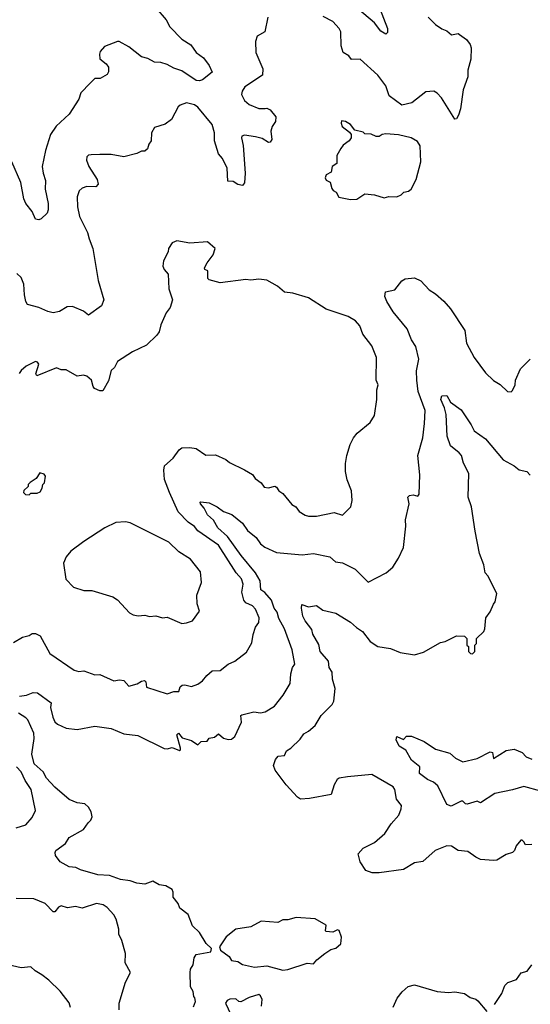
# Model space of a CAD drawing. Extents: x 1690054 to 1842981, y 782881 to 914114.
# Tile 536 of 656: x 1831357 to 1834535, y 810567 to 816700. Entities that reach past the tile are written whole.
import ezdxf

# ---------------------------------------------------------------- set-up
doc = ezdxf.new("R2010")
doc.units = 0

msp = doc.modelspace()

# ---------------------------------------------------------------- linework, layer by layer
at = {"layer": '0CON10XD'}
for points in [[(1832204.2, 816775), (1832269.1, 816699.1), (1832290.8, 816655), (1832365, 816579.2), (1832422.6, 816542.6), (1832455, 816496.2), (1832501.7, 816461.7), (1832535.7, 816415.7), (1832555, 816372.5), (1832495, 816326.2), (1832475, 816318.8), (1832455, 816320.8), (1832365, 816380.9), (1832315, 816397.9), (1832275, 816421.6), (1832235, 816433.2), (1832195, 816436.2), (1832155, 816459.4), (1832115, 816468.6), (1832035, 816531.9), (1831975, 816563.3), (1831965, 816563.3), (1831885, 816533.8), (1831858.3, 816501.7), (1831853.3, 816485), (1831856.4, 816456.4), (1831895.5, 816425.5), (1831910, 816405), (1831910, 816375), (1831900.7, 816359.3), (1831856.7, 816333.3), (1831825, 816333.8), (1831795.7, 816304.3), (1831738, 816245), (1831724, 816205), (1831665, 816112), (1831583.8, 816036.2), (1831548.8, 815985), (1831516.9, 815885), (1831497.3, 815785), (1831501.9, 815745), (1831518.2, 815698.2), (1831514.5, 815644.5), (1831533.1, 815555), (1831533.6, 815516.4), (1831527.5, 815495), (1831490.7, 815459.3), (1831475, 815452.5), (1831455, 815457.5), (1831434.6, 815504.6), (1831395, 815554.3), (1831382.3, 815585), (1831364.6, 815685), (1831308.2, 815815)], [(1833597.1, 816775), (1833645.7, 816645), (1833645, 816620), (1833635, 816610), (1833605, 816628.8), (1833565, 816681.2), (1833459.3, 816769.3)], [(1832901.2, 816715), (1832883.3, 816625), (1832835, 816597.5), (1832824, 816565), (1832825.8, 816495), (1832870.8, 816395), (1832868.8, 816355), (1832758.3, 816281.7), (1832740.6, 816255), (1832737.1, 816235), (1832755, 816196), (1832785, 816171.4), (1832845, 816146), (1832885, 816146.2), (1832895, 816148), (1832915, 816138), (1832950, 816095), (1832948.1, 816065), (1832928.6, 816035), (1832920, 816005), (1832926.8, 815953.2), (1832915, 815936.2), (1832905, 815936), (1832865, 815960), (1832825, 815971.1), (1832755, 815981.2), (1832740, 815975), (1832736.2, 815965), (1832746.7, 815916.7), (1832759.1, 815745), (1832756.1, 815683.9), (1832743, 815667), (1832714.1, 815674.1), (1832685, 815691.2), (1832652.5, 815695), (1832648, 815775), (1832618.6, 815835), (1832594.5, 815865), (1832570, 815945), (1832570, 815995), (1832555, 816048), (1832465, 816154.4), (1832445, 816170), (1832395, 816181.4), (1832355, 816168), (1832343.4, 816156.6), (1832301.2, 816078.8), (1832261.2, 816048.8), (1832195, 816028.8), (1832178, 815995), (1832174, 815946), (1832160, 815925), (1832152.5, 815895), (1832135, 815881.2), (1832115, 815882), (1832085, 815867.1), (1832005, 815846.7), (1831925, 815861.2), (1831855, 815861.2), (1831800.8, 815859.2), (1831784.3, 815855.7), (1831773.8, 815845), (1831772.5, 815825), (1831787.5, 815785), (1831838.9, 815705), (1831844.2, 815675), (1831830.8, 815659.2), (1831775, 815660.6), (1831745, 815650), (1831726, 815635), (1831713.6, 815596.4), (1831717.3, 815535), (1831728.5, 815475), (1831779.4, 815375), (1831788, 815335), (1831812.5, 815275), (1831844.3, 815075), (1831880, 814955), (1831865, 814918), (1831785, 814858.8), (1831754.3, 814884.3), (1831685, 814914.3), (1831651.2, 814911.2), (1831605, 814881.5), (1831564.5, 814874.5), (1831531.7, 814881.7), (1831475, 814908), (1831405, 814926.2), (1831394.6, 814944.6), (1831385.5, 814985.5), (1831383.1, 815053.1), (1831366.2, 815095), (1831338.3, 815118.3)], [(1833900, 816715), (1833945, 816670), (1833985, 816642.9), (1834015, 816631.4), (1834045, 816606.7), (1834085, 816613.3), (1834095, 816608.8), (1834137, 816577), (1834161.2, 816545), (1834166.1, 816523.9), (1834164, 816455), (1834146, 816385), (1834145.8, 816345), (1834117.3, 816262.7), (1834100.8, 816145), (1834087.5, 816105), (1834075, 816082.5), (1834065, 816080), (1833982.4, 816212.4), (1833955, 816242), (1833935, 816254.2), (1833885, 816250.8), (1833797.9, 816182.1), (1833735, 816167.5), (1833655.8, 816225), (1833635, 816288.6), (1833585.6, 816355), (1833476.7, 816455), (1833422.6, 816452.6), (1833405, 816475.4), (1833369.5, 816495), (1833356.9, 816536.9), (1833354.7, 816625), (1833344.6, 816645), (1833305, 816688.6), (1833245, 816720)], [(1833415, 815580), (1833455, 815581.2), (1833505, 815615.7), (1833565, 815610), (1833625, 815591.4), (1833655, 815598), (1833704.3, 815595.7), (1833731.7, 815608.3), (1833746.7, 815625), (1833777.3, 815632.7), (1833794, 815645), (1833824, 815705), (1833852.9, 815815), (1833848.6, 815915), (1833832.1, 815942.1), (1833792.5, 815965), (1833715, 815981.9), (1833635, 815988.6), (1833612.5, 815985), (1833595, 815973.3), (1833575, 815973.3), (1833545, 815986.7), (1833505, 815990), (1833495, 816000), (1833443, 816013), (1833415, 816047.5), (1833385, 816066.7), (1833360, 816070), (1833356.7, 816055), (1833363.3, 816035), (1833410, 816000), (1833420, 815985), (1833420, 815965), (1833407.5, 815945), (1833370.5, 815919.5), (1833355, 815897.5), (1833331.2, 815855), (1833330, 815805), (1833302.5, 815785), (1833295, 815750), (1833265, 815733.8), (1833258.6, 815715), (1833265, 815701.2), (1833288.3, 815688.3), (1833299.3, 815649.3), (1833307, 815637), (1833326.4, 815626.4), (1833343.8, 815593.8), (1833415, 815580)], [(1831318.7, 812821.3), (1831375, 812854.3), (1831415, 812864), (1831435, 812876), (1831455, 812877.1), (1831485, 812862.5), (1831545, 812752.9), (1831695, 812648.6), (1831725, 812640), (1831755, 812643.8), (1831825, 812618.8), (1831855, 812622), (1831942.7, 812582.7), (1831978.3, 812588.3), (1832004.5, 812584.5), (1832035, 812549.4), (1832087.3, 812562.7), (1832115, 812580), (1832133.8, 812583.8), (1832141.2, 812575), (1832145, 812543.3), (1832275, 812500.8), (1832315, 812515.8), (1832347.5, 812515), (1832356.2, 812545), (1832367.5, 812555), (1832385, 812557.1), (1832425, 812546.2), (1832465, 812560.8), (1832495, 812581.4), (1832520.8, 812615), (1832555, 812644), (1832605, 812646.2), (1832655, 812686), (1832695.4, 812704.6), (1832768.7, 812761.3), (1832800.9, 812819.1), (1832810.5, 812870.5), (1832824.6, 812915.4), (1832845.4, 812944.6), (1832848.2, 812975), (1832825, 813028.1), (1832805, 813048.2), (1832765, 813067.5), (1832751.5, 813085), (1832739.1, 813135), (1832747.1, 813185), (1832736.9, 813216.9), (1832703.8, 813255), (1832595, 813427.5), (1832466.1, 813516.1), (1832445, 813543.8), (1832405, 813570.4), (1832344, 813635), (1832288.3, 813755), (1832258.8, 813835), (1832253.6, 813895), (1832258.7, 813921.3), (1832311.7, 813968.3), (1832349.5, 814020.5), (1832366.1, 814033.9), (1832415, 814035.8), (1832455, 814028.8), (1832515, 813987.5), (1832575, 813990), (1832640.5, 813960.5), (1832661.7, 813941.7), (1832756.6, 813896.6), (1832805, 813866.2), (1832821.7, 813841.7), (1832858.8, 813815), (1832879.3, 813789.3), (1832905, 813783.8), (1832945, 813793.8), (1832955, 813788.8), (1832970, 813765), (1832995, 813748), (1833050.9, 813680.9), (1833076, 813665), (1833097, 813637), (1833133.7, 813613.7), (1833155, 813607.5), (1833205, 813608.6), (1833315, 813630), (1833365, 813614), (1833417.5, 813665), (1833426, 813705), (1833421.5, 813765), (1833395.6, 813834.4), (1833385.5, 813885), (1833384.6, 813935), (1833392.5, 813985), (1833413.5, 814055), (1833435, 814096), (1833456.4, 814123.6), (1833538.3, 814191.7), (1833564.3, 814235.7), (1833579.4, 814335), (1833580, 814395), (1833587.5, 814425), (1833576.2, 814455), (1833577.5, 814595), (1833548.3, 814668.3), (1833491.7, 814741.7), (1833473.6, 814793.6), (1833447.5, 814825), (1833401.7, 814851.7), (1833265, 814897.1), (1833155, 814967.5), (1833056.1, 814996.1), (1833005, 815003.3), (1832960.7, 815040.7), (1832895, 815077.5), (1832845, 815083.3), (1832795, 815076.7), (1832765, 815081.2), (1832605, 815060), (1832535, 815080), (1832528.3, 815088.3), (1832527.5, 815135), (1832510, 815145), (1832507.5, 815155), (1832522.5, 815185), (1832561.2, 815235), (1832573.3, 815275), (1832525.8, 815315.8), (1832415, 815308.8), (1832335, 815322.5), (1832305, 815310), (1832283.8, 815275), (1832280, 815255), (1832251.7, 815198.3), (1832247.1, 815165), (1832255, 815143.3), (1832280, 815115), (1832283.9, 815023.9), (1832306.7, 814955), (1832293.6, 814906.4), (1832268.8, 814875), (1832235, 814800), (1832223.8, 814755), (1832211.2, 814735), (1832145, 814672.5), (1832058.8, 814631.2), (1831965, 814570), (1831947.2, 814532.8), (1831925.7, 814514.3), (1831908.6, 814451.4), (1831875, 814388.8), (1831855, 814389.2), (1831823, 814403), (1831814.4, 814414.4), (1831804.5, 814455), (1831775, 814479.5), (1831754.7, 814485.3), (1831715, 814480), (1831645, 814518.6), (1831615, 814520), (1831585, 814530.6), (1831462.3, 814482.3), (1831456.2, 814495), (1831475.8, 814555), (1831467.3, 814567.3), (1831455, 814571.2), (1831397.1, 814542.9), (1831366.2, 814515), (1831354.3, 814495.7)], [(1831355, 812485.8), (1831398.3, 812491.7), (1831440.6, 812509.4), (1831466.8, 812506.8), (1831552, 812445), (1831549.2, 812415), (1831562.5, 812355), (1831575, 812325.8), (1831591.3, 812311.3), (1831645, 812286.7), (1831715, 812278.6), (1831825, 812299.2), (1831925.5, 812285.5), (1832005, 812251.4), (1832091.1, 812241.1), (1832255, 812160), (1832275, 812158), (1832305, 812167.1), (1832351.2, 812148.8), (1832358.1, 812151.9), (1832358.1, 812161.9), (1832334.6, 812245), (1832345, 812256), (1832367.1, 812227.1), (1832425, 812210.6), (1832465, 812182.5), (1832486.9, 812203.1), (1832524, 812206), (1832535.8, 812224.2), (1832569.1, 812230.9), (1832595, 812251.2), (1832625.7, 812225.7), (1832655, 812217.1), (1832675, 812218.9), (1832696.4, 812235), (1832738, 812325), (1832733.8, 812365), (1832739.2, 812370.8), (1832815, 812389.5), (1832855, 812383.3), (1832885, 812388), (1832942, 812425), (1832996.4, 812493.6), (1833040.8, 812565), (1833043.9, 812626.1), (1833054.6, 812665.4), (1833069.2, 812685), (1833052.9, 812775), (1833004.8, 812905), (1832969.7, 812969.7), (1832959.6, 813009.6), (1832939.7, 813035), (1832924, 813084), (1832883, 813133), (1832857.9, 813147.9), (1832852.5, 813205), (1832824, 813255), (1832735, 813362.4), (1832650.3, 813480.3), (1832590.9, 813535), (1832563.6, 813583.6), (1832526.4, 813615), (1832505, 813656.7), (1832482.5, 813685), (1832480, 813695), (1832485, 813696.7), (1832535, 813690), (1832585, 813666), (1832625, 813637.1), (1832677.8, 813617.8), (1832744, 813565), (1832775, 813519.2), (1832827.5, 813475), (1832855.5, 813435.5), (1832882, 813415), (1832955, 813381.1), (1833115, 813367.5), (1833185, 813374.2), (1833287.5, 813355), (1833322.9, 813322.9), (1833365, 813316.9), (1833445, 813278.1), (1833525, 813196.7), (1833636.7, 813255), (1833679.4, 813290.6), (1833714, 813345), (1833745, 813412.5), (1833760, 813545), (1833758, 813585), (1833780, 813685), (1833773, 813727), (1833783, 813737), (1833805, 813740), (1833835, 813732.5), (1833842.5, 813745), (1833848, 813865), (1833834.4, 813985), (1833866.2, 814095), (1833876.6, 814185), (1833879.4, 814265), (1833837.8, 814385), (1833827.8, 814455), (1833826.1, 814513.9), (1833840.9, 814585), (1833822.9, 814665), (1833796.1, 814705), (1833769.3, 814775), (1833680.8, 814880.8), (1833641.9, 814945), (1833629.2, 814975), (1833633.3, 815005), (1833692.3, 815017.7), (1833736.1, 815073.9), (1833755, 815086.2), (1833815, 815091.2), (1833854.3, 815074.3), (1833905, 815018), (1833945, 814992.5), (1833997.2, 814947.2), (1834038.3, 814898.3), (1834127.1, 814765), (1834136.7, 814685), (1834185.4, 814595), (1834255, 814501.4), (1834305, 814452.5), (1834347.3, 814427.3), (1834393.9, 814383.9), (1834415, 814382.5), (1834425, 814390), (1834440, 814425), (1834442.5, 814455), (1834473.8, 814525), (1834535, 814586)], [(1834545, 811562.5), (1834505, 811560), (1834495, 811580), (1834485, 811590), (1834475, 811590), (1834447.5, 811555), (1834437.5, 811525), (1834425, 811512.5), (1834385, 811500), (1834325.9, 811464.1), (1834305, 811462), (1834225, 811470), (1834195, 811482.9), (1834145, 811519.4), (1834085, 811525.5), (1834045, 811552.5), (1834015, 811554.5), (1833941.8, 811525), (1833865, 811455.6), (1833815, 811448.9), (1833745, 811406.4), (1833594.4, 811385.6), (1833550, 811385), (1833510.5, 811400.5), (1833476.7, 811455), (1833464, 811505), (1833495, 811540), (1833564.4, 811575.6), (1833628.7, 811631.3), (1833668.6, 811691.4), (1833716.5, 811745), (1833731.8, 811785), (1833732.9, 811805), (1833702, 811845), (1833690.8, 811905), (1833680.9, 811920.9), (1833547.6, 811997.6), (1833397.5, 811985), (1833345, 811976.2), (1833331.8, 811968.2), (1833314, 811935), (1833295, 811874.4), (1833161.2, 811848.8), (1833105, 811844.2), (1833085, 811858.3), (1833015.2, 811935), (1832946.5, 812025), (1832935.6, 812055), (1832948.6, 812091.4), (1832965, 812112.5), (1833005, 812117.5), (1833017.5, 812145), (1833045, 812162.5), (1833101.5, 812218.5), (1833125, 812252.5), (1833155, 812267.5), (1833195.5, 812304.5), (1833232.5, 812365), (1833302, 812435), (1833311.4, 812455), (1833321.1, 812535), (1833302.6, 812592.6), (1833300.6, 812635), (1833281.9, 812665), (1833278.5, 812705), (1833227.5, 812765), (1833218.5, 812808.5), (1833182.2, 812872.2), (1833175, 812901.2), (1833132.9, 812955), (1833118.6, 812985), (1833110, 813035), (1833112.3, 813057.7), (1833155, 813042.9), (1833205, 813051.2), (1833242.7, 813022.7), (1833325, 813004), (1833415, 812947.5), (1833453.3, 812913.3), (1833490.2, 812890.2), (1833537.9, 812827.9), (1833585.5, 812795.5), (1833665, 812784), (1833725, 812758.8), (1833815, 812744.3), (1833869.5, 812760.5), (1833975, 812821.2), (1834003.9, 812826.1), (1834075, 812862.5), (1834125, 812860), (1834140, 812845), (1834140, 812805), (1834150, 812795), (1834150, 812765), (1834161.7, 812751.7), (1834175, 812750), (1834190, 812765), (1834190, 812805), (1834200, 812815), (1834200, 812845), (1834245, 812890), (1834252.5, 812905), (1834257.5, 812975), (1834285, 813012.5), (1834305, 813060), (1834317, 813073), (1834326.2, 813125), (1834270, 813235), (1834253.8, 813255), (1834245.8, 813305), (1834219.2, 813375), (1834191.1, 813515), (1834169.5, 813665), (1834147.1, 813725), (1834152.7, 813872.7), (1834118.3, 813938.3), (1834106.1, 813986.1), (1834092.2, 814002.2), (1834038.6, 814045), (1834016.7, 814105), (1834011.7, 814241.7), (1834001.4, 814281.4), (1833977.5, 814335), (1833985, 814357.5), (1834015, 814360), (1834038.3, 814318.3), (1834105, 814270), (1834167, 814177), (1834185, 814140), (1834255, 814088.8), (1834365, 813959.4), (1834435, 813921.2), (1834465, 813896.2), (1834513.3, 813885), (1834535, 813864)], [(1831415, 813740), (1831425, 813750), (1831465, 813750), (1831485, 813760), (1831497, 813783), (1831500, 813805), (1831510, 813815), (1831517.5, 813857.5), (1831508.3, 813868.3), (1831481.7, 813878.3), (1831458.3, 813841.7), (1831421.7, 813818.3), (1831410, 813805), (1831408.3, 813791.7), (1831381.7, 813768.3), (1831380, 813755), (1831391.7, 813741.7), (1831415, 813740)], [(1832365, 812938.8), (1832395, 812944), (1832432.5, 812955), (1832476.7, 813015), (1832461.7, 813061.7), (1832459.2, 813115), (1832488.8, 813195), (1832481.2, 813261.2), (1832419.7, 813339.7), (1832346.7, 813385), (1832285, 813445.8), (1832045, 813566.2), (1832015, 813572), (1831955, 813568.8), (1831887.5, 813535), (1831755, 813450.8), (1831675, 813390), (1831646, 813355), (1831630, 813315), (1831643.3, 813215), (1831692.5, 813165), (1831755, 813143.8), (1831805, 813143.8), (1831936.7, 813105), (1831965, 813086.2), (1832040, 813005), (1832062.7, 812992.7), (1832095, 812986.7), (1832135, 812990), (1832165, 812982), (1832205, 812986), (1832245, 812974.3), (1832275, 812978), (1832365, 812938.8)], [(1832438.3, 810551.7), (1832450, 810585), (1832447, 810607), (1832440, 810615), (1832437, 810647), (1832420, 810675), (1832417.5, 810765), (1832420, 810785), (1832437, 810813), (1832443, 810857), (1832455, 810876.7), (1832547, 810893), (1832550, 810915), (1832516.7, 810945), (1832476.7, 811015), (1832431.2, 811055), (1832405.8, 811125.8), (1832353.3, 811165), (1832342.5, 811195), (1832312.9, 811235), (1832312, 811265), (1832305, 811281.2), (1832265.8, 811305.8), (1832225, 811311.2), (1832185, 811333.8), (1832135.6, 811314.4), (1832085, 811321.2), (1832045, 811337.1), (1831985, 811345.5), (1831915, 811369.2), (1831843.1, 811373.1), (1831735, 811404.2), (1831705, 811418.6), (1831665, 811424.4), (1831609.2, 811455), (1831580, 811495), (1831577, 811513), (1831582.5, 811525), (1831641.8, 811568.2), (1831665, 811607.1), (1831754.2, 811655), (1831783.3, 811696.7), (1831800, 811715), (1831808, 811735), (1831802.5, 811765), (1831785, 811795.7), (1831761.2, 811815), (1831715, 811822.5), (1831665, 811843.6), (1831575, 811920), (1831524.4, 811975), (1831503.3, 812015), (1831447.1, 812065), (1831432.8, 812125), (1831447.2, 812222.8), (1831443.8, 812255), (1831408, 812338), (1831395, 812352.5), (1831349.8, 812379.8)], [(1834600, 811895), (1834495, 811924.6), (1834425, 811902.4), (1834315, 811880), (1834225, 811822), (1834205, 811832), (1834142.7, 811812.7), (1834132.5, 811815), (1834115, 811832.5), (1834105, 811832.5), (1834042.3, 811802.3), (1834015, 811812.5), (1833958.7, 811928.7), (1833931.7, 811951.7), (1833895, 811967.5), (1833845, 812004), (1833846.7, 812046.7), (1833795, 812088), (1833759.7, 812149.7), (1833718.8, 812175), (1833700.8, 812215), (1833705, 812236.2), (1833745, 812217.5), (1833765, 812236.7), (1833795, 812236.7), (1833875, 812203.8), (1833945.7, 812155.7), (1834035, 812131.4), (1834070.2, 812100.2), (1834115, 812078.2), (1834205, 812098.5), (1834285, 812140), (1834300, 812135), (1834305, 812097.5), (1834385, 812147.1), (1834435, 812155.5), (1834485, 812136.2), (1834509.1, 812109.1), (1834545, 812094.5)], [(1831334.5, 811665.5), (1831395, 811685.7), (1831435, 811730), (1831454.2, 811775), (1831428.2, 811905), (1831390.3, 811960.3), (1831365.4, 812015), (1831336.9, 812046.9)], [(1831975, 810533.3), (1831975.4, 810575), (1832015.4, 810704.6), (1832046.2, 810765), (1832012.2, 810825), (1832014.3, 810884.3), (1831991.4, 810965), (1831972.9, 811005), (1831974.2, 811035), (1831956.4, 811096.4), (1831942.5, 811125), (1831901.1, 811171.1), (1831876.1, 811186.1), (1831835, 811194.4), (1831745, 811165.5), (1831704.3, 811175.7), (1831655, 811168.9), (1831615, 811180), (1831598, 811172), (1831575, 811143.8), (1831565, 811143.8), (1831515, 811195.8), (1831444.4, 811224.4), (1831335, 811226.2)], [(1832995, 810780), (1833025, 810783.3), (1833145, 810823.3), (1833185, 810818.8), (1833206.2, 810845), (1833256.4, 810883.6), (1833292.3, 810907.7), (1833325, 810916.7), (1833356.1, 810943.9), (1833360, 810985), (1833346, 811026), (1833335, 811030), (1833305, 811016.7), (1833265, 811020), (1833260, 811025), (1833265, 811060), (1833195, 811099.2), (1833077, 811107), (1833025, 811093.8), (1832995, 811093.3), (1832963.9, 811076.1), (1832860, 811085), (1832795, 811048.8), (1832702.5, 811035), (1832642.3, 810987.7), (1832600, 810925), (1832607.5, 810905), (1832660, 810865), (1832675, 810840), (1832715, 810833.3), (1832744.2, 810814.2), (1832818.8, 810798.8), (1832895.8, 810805.8), (1832995, 810780)], [(1831673.3, 810546.7), (1831665, 810575.7), (1831608.4, 810648.4), (1831537.8, 810717.8), (1831495, 810751.1), (1831453.8, 810775), (1831425, 810801.2), (1831365, 810793.8), (1831285, 810814)], [(1834312.5, 810565), (1834356.7, 810635), (1834376.2, 810685), (1834395, 810702), (1834448.8, 810721.2), (1834477, 810763), (1834515, 810772.5), (1834545, 810812.5)], [(1833681.2, 810548.8), (1833705.6, 810604.4), (1833738, 810645), (1833775, 810677.5), (1833815, 810688.9), (1833955, 810646.2), (1834025, 810640.8), (1834065, 810644.2), (1834125, 810634), (1834160.3, 810610.3), (1834195, 810600), (1834209.1, 810589.1), (1834265, 810522.5)], [(1832861.2, 810555), (1832866.1, 810596.1), (1832855, 810620), (1832845, 810627.5), (1832785, 810610), (1832733, 810583), (1832720, 810585), (1832701.2, 810601.2), (1832665, 810600), (1832648.3, 810591.7), (1832636.7, 810575), (1832690, 810465)]]:
    msp.add_lwpolyline(points, dxfattribs=at)

doc.saveas('drawing.dxf')
